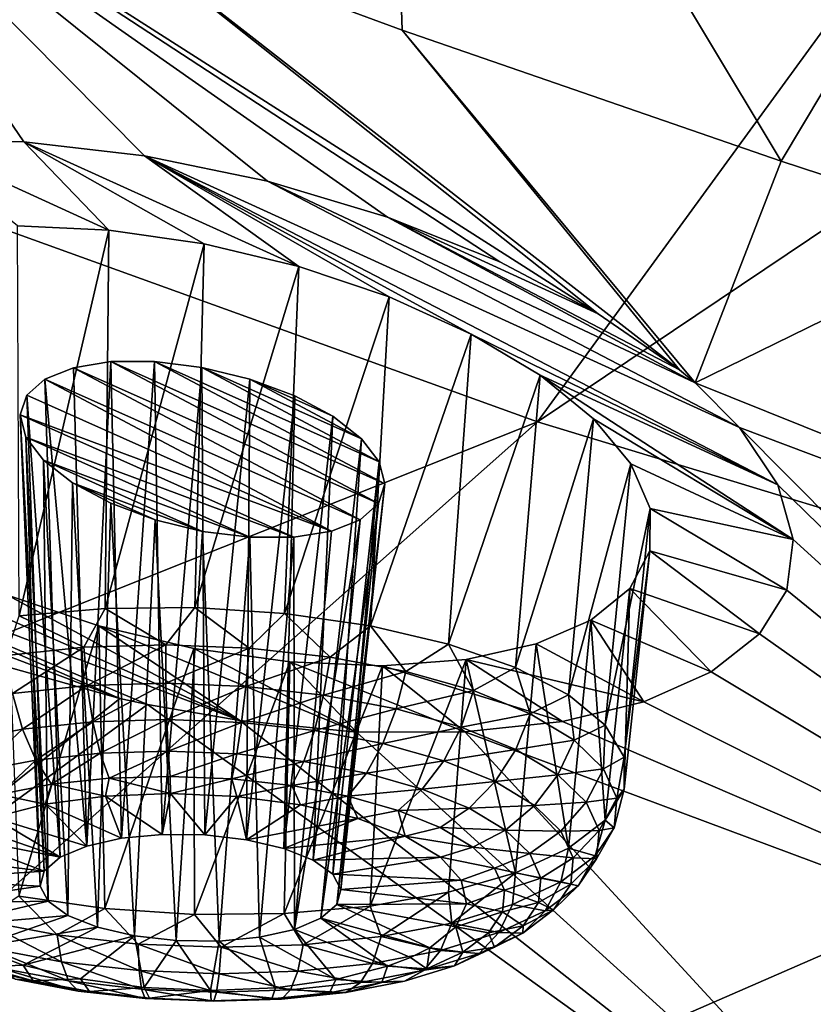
# Model space of a CAD drawing. Header units: metres. Extents: x -106 to 264, y -111 to 81.
# Tile 254 of 549: x 166.09 to 168.72, y 8.59 to 11.86. Entities that reach past the tile are written whole.
import ezdxf

# ---------------------------------------------------------------- set-up
doc = ezdxf.new("R2010")
doc.units = ezdxf.units.M
doc.layers.add('solid_20422013', color=7, linetype='CONTINUOUS')

msp = doc.modelspace()

# ---------------------------------------------------------------- linework, layer by layer
at = {"layer": 'solid_20422013'}
for points in [[(169.061234, 15.916608, 228.344833), (162.64769, 12.551261, 231.316879), (165.09964, 11.498272, 234.241669)], [(171.117706, 15.058181, 230.729202), (169.061234, 15.916608, 228.344833), (165.09964, 11.498272, 234.241669)], [(171.117706, 15.058181, 230.729202), (165.09964, 11.498272, 234.241669), (167.809525, 10.520511, 236.957504)], [(173.381134, 14.261744, 232.941391), (171.117706, 15.058181, 230.729202), (167.809525, 10.520511, 236.957504)], [(173.381134, 14.261744, 232.941391), (167.809525, 10.520511, 236.957504), (170.757324, 9.625202, 239.444321)], [(167.302048, 13.576425, 175.189102), (167.360275, 11.819887, 178.461349), (166.358185, 12.189507, 178.192062)], [(167.302048, 13.576425, 175.189102), (168.61795, 11.385332, 178.774857), (167.360275, 11.819887, 178.461349)], [(169.453918, 12.784146, 175.762711), (168.61795, 11.385332, 178.774857), (167.302048, 13.576425, 175.189102)], [(169.453918, 12.784146, 175.762711), (169.347, 11.14658, 178.946579), (168.61795, 11.385332, 178.774857)], [(166.104279, 11.449413, 179.725311), (165.729767, 11.455962, 179.882278), (165.323853, 12.593312, 177.896759)], [(166.504913, 11.402809, 179.637207), (166.104279, 11.449413, 179.725311), (165.323853, 12.593312, 177.896759)], [(166.91243, 11.319546, 179.6203), (166.504913, 11.402809, 179.637207), (165.323853, 12.593312, 177.896759)], [(167.311356, 11.200039, 179.680893), (166.91243, 11.319546, 179.6203), (165.323853, 12.593312, 177.896759)], [(167.683441, 11.051974, 179.812134), (167.311356, 11.200039, 179.680893), (165.323853, 12.593312, 177.896759)], [(168.009995, 10.879486, 180.013947), (167.683441, 11.051974, 179.812134), (165.323853, 12.593312, 177.896759)], [(166.358185, 12.189507, 178.192062), (168.009995, 10.879486, 180.013947), (165.323853, 12.593312, 177.896759)], [(166.358185, 12.189507, 178.192062), (168.280823, 10.693131, 180.269775), (168.009995, 10.879486, 180.013947)], [(166.358185, 12.189507, 178.192062), (167.360275, 11.819887, 178.461349), (168.280823, 10.693131, 180.269775)], [(167.360275, 11.819887, 178.461349), (168.332413, 10.649791, 180.334457), (168.280823, 10.693131, 180.269775)], [(167.360275, 11.819887, 178.461349), (168.61795, 11.385332, 178.774857), (168.332413, 10.649791, 180.334457)], [(167.809525, 10.520511, 236.957504), (165.09964, 11.498272, 234.241669), (159.838882, 7.348314, 238.271744)], [(166.386169, 11.156796, 180.169998), (165.729767, 11.455962, 179.882278), (166.104279, 11.449413, 179.725311)], [(166.386169, 11.156796, 180.169998), (166.082565, 11.170562, 180.279877), (165.729767, 11.455962, 179.882278)], [(167.016541, 11.036153, 180.128967), (166.104279, 11.449413, 179.725311), (166.504913, 11.402809, 179.637207)], [(166.702087, 11.111883, 180.119354), (166.386169, 11.156796, 180.169998), (166.104279, 11.449413, 179.725311)], [(167.016541, 11.036153, 180.128967), (166.702087, 11.111883, 180.119354), (166.104279, 11.449413, 179.725311)], [(168.478989, 10.501856, 180.568649), (166.504913, 11.402809, 179.637207), (166.91243, 11.319546, 179.6203)], [(168.606552, 10.312059, 180.896591), (166.504913, 11.402809, 179.637207), (168.478989, 10.501856, 180.568649)], [(167.58876, 10.811645, 180.325897), (166.504913, 11.402809, 179.637207), (168.606552, 10.312059, 180.896591)], [(167.316666, 10.93558, 180.199158), (167.016541, 11.036153, 180.128967), (166.504913, 11.402809, 179.637207)], [(167.58876, 10.811645, 180.325897), (167.316666, 10.93558, 180.199158), (166.504913, 11.402809, 179.637207)], [(168.61795, 11.385332, 178.774857), (169.347, 11.14658, 178.946579), (168.332413, 10.649791, 180.334457)], [(168.332413, 10.649791, 180.334457), (166.91243, 11.319546, 179.6203), (167.311356, 11.200039, 179.680893)], [(168.478989, 10.501856, 180.568649), (166.91243, 11.319546, 179.6203), (168.332413, 10.649791, 180.334457)], [(168.009995, 10.879486, 180.013947), (167.311356, 11.200039, 179.680893), (167.683441, 11.051974, 179.812134)], [(168.280823, 10.693131, 180.269775), (167.311356, 11.200039, 179.680893), (168.009995, 10.879486, 180.013947)], [(168.332413, 10.649791, 180.334457), (167.311356, 11.200039, 179.680893), (168.280823, 10.693131, 180.269775)], [(166.088577, 9.877207, 179.876862), (166.082565, 11.170562, 180.279877), (166.386169, 11.156796, 180.169998)], [(166.373535, 9.902016, 179.787292), (166.088577, 9.877207, 179.876862), (166.386169, 11.156796, 180.169998)], [(166.373535, 9.902016, 179.787292), (166.386169, 11.156796, 180.169998), (166.702087, 11.111883, 180.119354)], [(172.035843, 9.162743, 181.917679), (168.332413, 10.649791, 180.334457), (169.347, 11.14658, 178.946579)], [(166.671478, 9.904692, 179.754883), (166.373535, 9.902016, 179.787292), (166.702087, 11.111883, 180.119354)], [(166.671478, 9.904692, 179.754883), (166.702087, 11.111883, 180.119354), (167.016541, 11.036153, 180.128967)], [(166.969421, 9.885117, 179.781036), (166.671478, 9.904692, 179.754883), (167.016541, 11.036153, 180.128967)], [(166.969421, 9.885117, 179.781036), (167.016541, 11.036153, 180.128967), (167.316666, 10.93558, 180.199158)], [(167.254318, 9.844147, 179.864624), (166.969421, 9.885117, 179.781036), (167.316666, 10.93558, 180.199158)], [(167.254318, 9.844147, 179.864624), (167.316666, 10.93558, 180.199158), (167.58876, 10.811645, 180.325897)], [(167.513718, 9.783572, 180.001999), (167.254318, 9.844147, 179.864624), (167.58876, 10.811645, 180.325897)], [(167.513718, 9.783572, 180.001999), (167.58876, 10.811645, 180.325897), (167.817505, 10.67513, 180.501221)], [(167.817505, 10.67513, 180.501221), (167.58876, 10.811645, 180.325897), (168.606552, 10.312059, 180.896591)], [(166.269043, 10.70028, 181.127533), (166.312714, 9.113164, 180.600647), (166.393127, 10.720525, 181.032028)], [(166.269043, 10.70028, 181.127533), (166.393127, 10.720525, 181.032028), (167.281006, 10.249791, 181.586288)], [(166.393127, 10.720525, 181.032028), (166.312714, 9.113164, 180.600647), (166.428604, 9.139192, 180.522263)], [(166.393127, 10.720525, 181.032028), (166.428604, 9.139192, 180.522263), (166.53804, 10.720683, 180.966415)], [(166.393127, 10.720525, 181.032028), (166.53804, 10.720683, 180.966415), (167.302658, 10.314837, 181.444351)], [(166.393127, 10.720525, 181.032028), (167.302658, 10.314837, 181.444351), (167.281006, 10.249791, 181.586288)], [(166.53804, 10.720683, 180.966415), (166.428604, 9.139192, 180.522263), (166.563034, 9.151909, 180.477341)], [(166.53804, 10.720683, 180.966415), (166.563034, 9.151909, 180.477341), (166.69487, 10.701264, 180.935608)], [(166.53804, 10.720683, 180.966415), (167.283798, 10.388343, 181.304581), (167.302658, 10.314837, 181.444351)], [(166.53804, 10.720683, 180.966415), (166.69487, 10.701264, 180.935608), (167.283798, 10.388343, 181.304581)], [(166.269043, 10.70028, 181.127533), (166.174057, 10.662871, 181.246368), (166.312714, 9.113164, 180.600647)], [(166.269043, 10.70028, 181.127533), (167.220642, 10.196187, 181.720566), (166.174057, 10.662871, 181.246368)], [(166.269043, 10.70028, 181.127533), (167.281006, 10.249791, 181.586288), (167.220642, 10.196187, 181.720566)], [(166.69487, 10.701264, 180.935608), (166.563034, 9.151909, 180.477341), (166.705139, 9.150284, 180.469513)], [(166.69487, 10.701264, 180.935608), (166.705139, 9.150284, 180.469513), (166.854294, 10.662322, 180.942596)], [(166.69487, 10.701264, 180.935608), (167.224945, 10.464767, 181.176041), (167.283798, 10.388343, 181.304581)], [(166.69487, 10.701264, 180.935608), (166.854294, 10.662322, 180.942596), (167.224945, 10.464767, 181.176041)], [(166.174057, 10.662871, 181.246368), (166.113632, 10.608981, 181.380981), (166.224747, 9.075933, 180.706146)], [(166.174057, 10.662871, 181.246368), (167.125015, 10.158504, 181.840073), (166.113632, 10.608981, 181.380981)], [(166.174057, 10.662871, 181.246368), (166.224747, 9.075933, 180.706146), (166.312714, 9.113164, 180.600647)], [(166.174057, 10.662871, 181.246368), (167.220642, 10.196187, 181.720566), (167.125015, 10.158504, 181.840073)], [(166.854294, 10.662322, 180.942596), (166.705139, 9.150284, 180.469513), (166.843369, 9.134448, 180.49942)], [(166.854294, 10.662322, 180.942596), (166.843369, 9.134448, 180.49942), (167.003036, 10.606965, 180.987976)], [(166.854294, 10.662322, 180.942596), (167.129318, 10.539572, 181.067825), (167.224945, 10.464767, 181.176041)], [(166.854294, 10.662322, 180.942596), (167.003036, 10.606965, 180.987976), (167.129318, 10.539572, 181.067825)], [(167.736298, 9.706041, 180.187149), (167.513718, 9.783572, 180.001999), (167.817505, 10.67513, 180.501221)], [(167.736298, 9.706041, 180.187149), (167.817505, 10.67513, 180.501221), (167.994583, 10.530346, 180.713821)], [(167.817505, 10.67513, 180.501221), (168.606552, 10.312059, 180.896591), (168.657135, 10.130531, 181.242188)], [(167.994583, 10.530346, 180.713821), (167.817505, 10.67513, 180.501221), (168.657135, 10.130531, 181.242188)], [(168.478989, 10.501856, 180.568649), (168.332413, 10.649791, 180.334457), (172.035843, 9.162743, 181.917679)], [(166.113632, 10.608981, 181.380981), (166.09201, 10.543628, 181.523193), (166.171844, 9.030517, 180.8302)], [(166.113632, 10.608981, 181.380981), (167.125015, 10.158504, 181.840073), (166.09201, 10.543628, 181.523193)], [(166.113632, 10.608981, 181.380981), (166.171844, 9.030517, 180.8302), (166.224747, 9.075933, 180.706146)], [(167.003036, 10.606965, 180.987976), (166.843369, 9.134448, 180.49942), (166.966537, 9.105686, 180.564651)], [(167.003036, 10.606965, 180.987976), (166.966537, 9.105686, 180.564651), (167.129318, 10.539572, 181.067825)], [(167.809525, 10.520511, 236.957504), (159.838882, 7.348314, 238.271744), (162.978104, 6.235878, 241.361649)], [(170.757324, 9.625202, 239.444321), (167.809525, 10.520511, 236.957504), (162.978104, 6.235878, 241.361649)], [(166.09201, 10.543628, 181.523193), (166.158279, 8.980592, 180.962784), (166.171844, 9.030517, 180.8302)], [(166.09201, 10.543628, 181.523193), (166.111038, 10.469978, 181.662643), (166.158279, 8.980592, 180.962784)], [(166.09201, 10.543628, 181.523193), (167.125015, 10.158504, 181.840073), (167.000275, 10.138193, 181.935577)], [(166.09201, 10.543628, 181.523193), (167.000275, 10.138193, 181.935577), (166.111038, 10.469978, 181.662643)], [(167.129318, 10.539572, 181.067825), (166.966537, 9.105686, 180.564651), (167.064667, 9.066327, 180.659912)], [(167.129318, 10.539572, 181.067825), (167.064667, 9.066327, 180.659912), (167.224945, 10.464767, 181.176041)], [(167.912323, 9.614942, 180.411972), (167.736298, 9.706041, 180.187149), (167.994583, 10.530346, 180.713821)], [(167.912323, 9.614942, 180.411972), (167.994583, 10.530346, 180.713821), (168.118423, 10.381837, 180.960693)], [(168.118423, 10.381837, 180.960693), (167.994583, 10.530346, 180.713821), (168.657135, 10.130531, 181.242188)], [(168.478989, 10.501856, 180.568649), (172.035843, 9.162743, 181.917679), (170.610901, 8.358085, 184.152695)], [(168.606552, 10.312059, 180.896591), (168.478989, 10.501856, 180.568649), (170.610901, 8.358085, 184.152695)], [(166.111038, 10.469978, 181.662643), (166.185165, 8.930205, 181.09314), (166.158279, 8.980592, 180.962784)], [(166.111038, 10.469978, 181.662643), (166.169876, 10.393413, 181.790833), (166.185165, 8.930205, 181.09314)], [(166.111038, 10.469978, 181.662643), (167.000275, 10.138193, 181.935577), (166.854553, 10.138021, 182.001022)], [(166.111038, 10.469978, 181.662643), (166.854553, 10.138021, 182.001022), (166.169876, 10.393413, 181.790833)], [(167.224945, 10.464767, 181.176041), (167.064667, 9.066327, 180.659912), (167.129822, 9.01956, 180.777481)], [(167.224945, 10.464767, 181.176041), (167.129822, 9.01956, 180.777481), (167.283798, 10.388343, 181.304581)], [(166.821518, 9.529405, 183.269745), (165.025589, 10.212588, 182.695053), (164.811188, 10.409168, 182.397217)], [(166.050064, 9.945479, 182.759384), (166.821518, 9.529405, 183.269745), (164.811188, 10.409168, 182.397217)], [(166.169876, 10.393413, 181.790833), (166.25032, 8.883438, 181.210709), (166.185165, 8.930205, 181.09314)], [(166.169876, 10.393413, 181.790833), (166.265976, 10.318181, 181.899277), (166.25032, 8.883438, 181.210709)], [(166.169876, 10.393413, 181.790833), (166.854553, 10.138021, 182.001022), (166.697495, 10.157477, 182.031219)], [(166.169876, 10.393413, 181.790833), (166.697495, 10.157477, 182.031219), (166.265976, 10.318181, 181.899277)], [(167.283798, 10.388343, 181.304581), (167.129822, 9.01956, 180.777481), (167.156708, 8.969172, 180.907837)], [(167.283798, 10.388343, 181.304581), (167.156708, 8.969172, 180.907837), (167.302658, 10.314837, 181.444351)], [(168.034103, 9.514255, 180.666656), (167.912323, 9.614942, 180.411972), (168.118423, 10.381837, 180.960693)], [(168.034103, 9.514255, 180.666656), (168.118423, 10.381837, 180.960693), (168.182465, 10.232956, 181.233292)], [(168.182465, 10.232956, 181.233292), (168.118423, 10.381837, 180.960693), (168.657135, 10.130531, 181.242188)], [(166.265976, 10.318181, 181.899277), (166.34845, 8.844079, 181.305954), (166.25032, 8.883438, 181.210709)], [(166.265976, 10.318181, 181.899277), (166.392548, 10.25069, 181.979004), (166.34845, 8.844079, 181.305954)], [(166.265976, 10.318181, 181.899277), (166.697495, 10.157477, 182.031219), (166.53981, 10.195978, 182.023895)], [(166.265976, 10.318181, 181.899277), (166.53981, 10.195978, 182.023895), (166.392548, 10.25069, 181.979004)], [(167.302658, 10.314837, 181.444351), (167.156708, 8.969172, 180.907837), (167.143143, 8.919249, 181.040405)], [(167.302658, 10.314837, 181.444351), (167.143143, 8.919249, 181.040405), (167.281006, 10.249791, 181.586288)], [(168.657135, 10.130531, 181.242188), (168.606552, 10.312059, 180.896591), (170.610901, 8.358085, 184.152695)], [(166.392548, 10.25069, 181.979004), (166.471619, 8.815316, 181.371185), (166.34845, 8.844079, 181.305954)], [(166.392548, 10.25069, 181.979004), (166.53981, 10.195978, 182.023895), (166.471619, 8.815316, 181.371185)], [(167.281006, 10.249791, 181.586288), (167.143143, 8.919249, 181.040405), (167.09024, 8.873832, 181.164474)], [(167.281006, 10.249791, 181.586288), (167.09024, 8.873832, 181.164474), (167.220642, 10.196187, 181.720566)], [(168.096313, 9.408382, 180.940079), (168.034103, 9.514255, 180.666656), (168.182465, 10.232956, 181.233292)], [(168.096313, 9.408382, 180.940079), (168.182465, 10.232956, 181.233292), (168.181641, 10.092769, 181.5177)], [(168.181641, 10.092769, 181.5177), (168.182465, 10.232956, 181.233292), (168.636215, 9.962785, 181.591675)], [(168.182465, 10.232956, 181.233292), (168.657135, 10.130531, 181.242188), (168.636215, 9.962785, 181.591675)], [(165.025589, 10.212588, 182.695053), (166.514023, 9.582914, 183.297821), (166.422806, 9.603004, 183.297699)], [(166.821518, 9.529405, 183.269745), (166.514023, 9.582914, 183.297821), (165.025589, 10.212588, 182.695053)], [(165.025589, 10.212588, 182.695053), (166.422806, 9.603004, 183.297699), (165.309464, 10.025586, 182.943115)], [(166.53981, 10.195978, 182.023895), (166.609863, 8.799481, 181.401108), (166.471619, 8.815316, 181.371185)], [(166.53981, 10.195978, 182.023895), (166.697495, 10.157477, 182.031219), (166.609863, 8.799481, 181.401108)], [(167.220642, 10.196187, 181.720566), (167.09024, 8.873832, 181.164474), (167.002274, 8.8366, 181.269974)], [(167.125015, 10.158504, 181.840073), (167.220642, 10.196187, 181.720566), (167.002274, 8.8366, 181.269974)], [(166.697495, 10.157477, 182.031219), (166.751953, 8.797856, 181.39328), (166.609863, 8.799481, 181.401108)], [(166.697495, 10.157477, 182.031219), (166.854553, 10.138021, 182.001022), (166.751953, 8.797856, 181.39328)], [(166.854553, 10.138021, 182.001022), (166.886383, 8.810573, 181.348358), (166.751953, 8.797856, 181.39328)], [(166.854553, 10.138021, 182.001022), (167.000275, 10.138193, 181.935577), (166.886383, 8.810573, 181.348358)], [(167.000275, 10.138193, 181.935577), (167.002274, 8.8366, 181.269974), (166.886383, 8.810573, 181.348358)], [(167.000275, 10.138193, 181.935577), (167.125015, 10.158504, 181.840073), (167.002274, 8.8366, 181.269974)], [(168.636215, 9.962785, 181.591675), (168.657135, 10.130531, 181.242188), (170.610901, 8.358085, 184.152695)], [(168.096237, 9.30195, 181.220261), (168.181641, 10.092769, 181.5177), (168.115601, 9.967981, 181.800873)], [(168.096237, 9.30195, 181.220261), (168.096313, 9.408382, 180.940079), (168.181641, 10.092769, 181.5177)], [(168.115601, 9.967981, 181.800873), (168.181641, 10.092769, 181.5177), (168.546021, 9.817626, 181.925888)], [(168.181641, 10.092769, 181.5177), (168.636215, 9.962785, 181.591675), (168.546021, 9.817626, 181.925888)], [(165.309464, 10.025586, 182.943115), (166.422806, 9.603004, 183.297699), (166.024246, 9.714446, 183.249985)], [(168.115601, 9.967981, 181.800873), (168.385376, 9.691001, 182.253403), (167.986557, 9.862358, 182.070358)], [(168.033875, 9.19961, 181.49498), (168.115601, 9.967981, 181.800873), (167.986557, 9.862358, 182.070358)], [(168.033875, 9.19961, 181.49498), (168.096237, 9.30195, 181.220261), (168.115601, 9.967981, 181.800873)], [(168.115601, 9.967981, 181.800873), (168.546021, 9.817626, 181.925888), (168.385376, 9.691001, 182.253403)], [(166.050064, 9.945479, 182.759384), (166.353241, 9.843663, 182.831802), (166.821518, 9.529405, 183.269745)], [(166.087891, 8.947023, 182.325607), (166.353241, 9.843663, 182.831802), (166.050064, 9.945479, 182.759384)], [(168.546021, 9.817626, 181.925888), (168.636215, 9.962785, 181.591675), (170.610901, 8.358085, 184.152695)], [(166.303238, 9.772643, 179.782623), (166.088577, 9.877207, 179.876862), (166.373535, 9.902016, 179.787292)], [(166.575607, 9.780894, 179.737701), (166.303238, 9.772643, 179.782623), (166.373535, 9.902016, 179.787292)], [(166.575607, 9.780894, 179.737701), (166.373535, 9.902016, 179.787292), (166.671478, 9.904692, 179.754883)], [(166.851501, 9.769861, 179.743256), (166.575607, 9.780894, 179.737701), (166.671478, 9.904692, 179.754883)], [(166.851501, 9.769861, 179.743256), (166.671478, 9.904692, 179.754883), (166.969421, 9.885117, 179.781036)], [(166.303238, 9.772643, 179.782623), (166.044876, 9.745426, 179.876266), (166.088577, 9.877207, 179.876862)], [(167.120316, 9.739968, 179.799057), (166.851501, 9.769861, 179.743256), (166.969421, 9.885117, 179.781036)], [(167.120316, 9.739968, 179.799057), (166.969421, 9.885117, 179.781036), (167.254318, 9.844147, 179.864624)], [(166.087891, 8.947023, 182.325607), (166.372787, 8.906054, 182.409195), (166.353241, 9.843663, 182.831802)], [(166.353241, 9.843663, 182.831802), (167.208176, 9.49163, 183.17543), (166.821518, 9.529405, 183.269745)], [(166.353241, 9.843663, 182.831802), (166.668762, 9.768332, 182.842438), (167.208176, 9.49163, 183.17543)], [(166.372787, 8.906054, 182.409195), (166.668762, 9.768332, 182.842438), (166.353241, 9.843663, 182.831802)], [(167.371719, 9.692364, 179.902969), (167.120316, 9.739968, 179.799057), (167.254318, 9.844147, 179.864624)], [(167.371719, 9.692364, 179.902969), (167.254318, 9.844147, 179.864624), (167.513718, 9.783572, 180.001999)], [(167.804764, 9.784106, 182.309601), (167.986557, 9.862358, 182.070358), (168.161697, 9.592136, 182.5522)], [(167.911957, 9.105835, 181.752228), (167.986557, 9.862358, 182.070358), (167.804764, 9.784106, 182.309601)], [(167.911957, 9.105835, 181.752228), (168.033875, 9.19961, 181.49498), (167.986557, 9.862358, 182.070358)], [(167.986557, 9.862358, 182.070358), (168.385376, 9.691001, 182.253403), (168.161697, 9.592136, 182.5522)], [(168.385376, 9.691001, 182.253403), (168.546021, 9.817626, 181.925888), (170.610901, 8.358085, 184.152695)], [(166.066101, 9.619569, 179.882111), (166.044876, 9.745426, 179.876266), (166.303238, 9.772643, 179.782623)], [(166.314224, 9.645706, 179.792175), (166.066101, 9.619569, 179.882111), (166.303238, 9.772643, 179.782623)], [(166.314224, 9.645706, 179.792175), (166.303238, 9.772643, 179.782623), (166.575607, 9.780894, 179.737701)], [(166.575775, 9.653629, 179.749039), (166.314224, 9.645706, 179.792175), (166.575607, 9.780894, 179.737701)], [(166.372787, 8.906054, 182.409195), (166.670731, 8.886478, 182.435364), (166.668762, 9.768332, 182.842438)], [(166.575775, 9.653629, 179.749039), (166.575607, 9.780894, 179.737701), (166.851501, 9.769861, 179.743256)], [(166.840714, 9.643034, 179.754379), (166.575775, 9.653629, 179.749039), (166.851501, 9.769861, 179.743256)], [(166.668762, 9.768332, 182.842438), (166.986816, 9.724106, 182.792389), (167.208176, 9.49163, 183.17543)], [(166.670731, 8.886478, 182.435364), (166.986816, 9.724106, 182.792389), (166.668762, 9.768332, 182.842438)], [(166.840714, 9.643034, 179.754379), (166.851501, 9.769861, 179.743256), (167.120316, 9.739968, 179.799057)], [(167.596054, 9.628879, 180.050995), (167.371719, 9.692364, 179.902969), (167.513718, 9.783572, 180.001999)], [(167.596054, 9.628879, 180.050995), (167.513718, 9.783572, 180.001999), (167.736298, 9.706041, 180.187149)], [(167.572006, 9.732439, 182.516418), (167.804764, 9.784106, 182.309601), (168.161697, 9.592136, 182.5522)], [(167.735794, 9.024723, 181.980743), (167.804764, 9.784106, 182.309601), (167.572006, 9.732439, 182.516418)], [(167.735794, 9.024723, 181.980743), (167.911957, 9.105835, 181.752228), (167.804764, 9.784106, 182.309601)], [(167.098862, 9.614327, 179.807968), (166.840714, 9.643034, 179.754379), (167.120316, 9.739968, 179.799057)], [(167.098862, 9.614327, 179.807968), (167.120316, 9.739968, 179.799057), (167.371719, 9.692364, 179.902969)], [(166.024246, 9.714446, 183.249985), (166.422806, 9.603004, 183.297699), (165.182709, 8.610534, 186.000702)], [(166.670731, 8.886478, 182.435364), (166.968674, 8.889153, 182.402954), (166.986816, 9.724106, 182.792389)], [(166.968674, 8.889153, 182.402954), (167.294937, 9.711731, 182.681152), (166.986816, 9.724106, 182.792389)], [(166.968674, 8.889153, 182.402954), (167.253616, 8.913962, 182.313385), (167.294937, 9.711731, 182.681152)], [(166.986816, 9.724106, 182.792389), (167.568344, 9.491729, 183.016525), (167.208176, 9.49163, 183.17543)], [(166.986816, 9.724106, 182.792389), (167.294937, 9.711731, 182.681152), (167.568344, 9.491729, 183.016525)], [(167.253616, 8.913962, 182.313385), (167.572006, 9.732439, 182.516418), (167.294937, 9.711731, 182.681152)], [(167.253616, 8.913962, 182.313385), (167.513107, 8.95982, 182.170563), (167.572006, 9.732439, 182.516418)], [(167.294937, 9.711731, 182.681152), (167.572006, 9.732439, 182.516418), (167.891891, 9.526075, 182.804688)], [(167.294937, 9.711731, 182.681152), (167.891891, 9.526075, 182.804688), (167.568344, 9.491729, 183.016525)], [(167.513107, 8.95982, 182.170563), (167.735794, 9.024723, 181.980743), (167.572006, 9.732439, 182.516418)], [(167.572006, 9.732439, 182.516418), (168.161697, 9.592136, 182.5522), (167.891891, 9.526075, 182.804688)], [(167.784698, 9.55195, 180.237442), (167.596054, 9.628879, 180.050995), (167.736298, 9.706041, 180.187149)], [(167.784698, 9.55195, 180.237442), (167.736298, 9.706041, 180.187149), (167.912323, 9.614942, 180.411972)], [(167.340286, 9.568612, 179.907745), (167.098862, 9.614327, 179.807968), (167.371719, 9.692364, 179.902969)], [(167.340286, 9.568612, 179.907745), (167.371719, 9.692364, 179.902969), (167.596054, 9.628879, 180.050995)], [(168.161697, 9.592136, 182.5522), (168.385376, 9.691001, 182.253403), (170.610901, 8.358085, 184.152695)], [(166.09993, 9.501422, 179.917053), (166.066101, 9.619569, 179.882111), (166.314224, 9.645706, 179.792175)], [(166.332794, 9.525951, 179.832657), (166.09993, 9.501422, 179.917053), (166.314224, 9.645706, 179.792175)], [(166.332794, 9.525951, 179.832657), (166.314224, 9.645706, 179.792175), (166.575775, 9.653629, 179.749039)], [(166.578262, 9.533388, 179.792175), (166.332794, 9.525951, 179.832657), (166.575775, 9.653629, 179.749039)], [(166.578262, 9.533388, 179.792175), (166.575775, 9.653629, 179.749039), (166.840714, 9.643034, 179.754379)], [(166.826904, 9.523444, 179.79718), (166.578262, 9.533388, 179.792175), (166.840714, 9.643034, 179.754379)], [(166.826904, 9.523444, 179.79718), (166.840714, 9.643034, 179.754379), (167.098862, 9.614327, 179.807968)], [(170.757324, 9.625202, 239.444321), (162.978104, 6.235878, 241.361649), (166.384933, 5.21779, 244.189499)], [(166.09993, 9.501422, 179.917053), (165.888626, 9.460741, 180.042145), (166.066101, 9.619569, 179.882111)], [(173.921219, 8.818964, 241.683731), (170.757324, 9.625202, 239.444321), (166.384933, 5.21779, 244.189499)], [(167.069183, 9.496503, 179.847473), (166.826904, 9.523444, 179.79718), (167.098862, 9.614327, 179.807968)], [(167.069183, 9.496503, 179.847473), (167.098862, 9.614327, 179.807968), (167.340286, 9.568612, 179.907745)], [(167.555725, 9.507647, 180.049896), (167.340286, 9.568612, 179.907745), (167.596054, 9.628879, 180.050995)], [(167.555725, 9.507647, 180.049896), (167.596054, 9.628879, 180.050995), (167.784698, 9.55195, 180.237442)], [(167.930405, 9.464538, 180.455154), (167.784698, 9.55195, 180.237442), (167.912323, 9.614942, 180.411972)], [(167.930405, 9.464538, 180.455154), (167.912323, 9.614942, 180.411972), (168.034103, 9.514255, 180.666656)], [(166.422806, 9.603004, 183.297699), (166.514023, 9.582914, 183.297821), (165.182709, 8.610534, 186.000702)], [(169.387283, 7.516269, 186.490936), (165.182709, 8.610534, 186.000702), (166.514023, 9.582914, 183.297821)], [(166.821518, 9.529405, 183.269745), (169.387283, 7.516269, 186.490936), (166.514023, 9.582914, 183.297821)], [(167.891891, 9.526075, 182.804688), (168.161697, 9.592136, 182.5522), (170.610901, 8.358085, 184.152695)], [(167.295761, 9.453599, 179.941116), (167.069183, 9.496503, 179.847473), (167.340286, 9.568612, 179.907745)], [(167.295761, 9.453599, 179.941116), (167.340286, 9.568612, 179.907745), (167.555725, 9.507647, 180.049896)], [(167.736877, 9.433771, 180.228943), (167.555725, 9.507647, 180.049896), (167.784698, 9.55195, 180.237442)], [(167.736877, 9.433771, 180.228943), (167.784698, 9.55195, 180.237442), (167.930405, 9.464538, 180.455154)], [(166.14415, 9.398701, 179.978836), (166.09993, 9.501422, 179.917053), (166.332794, 9.525951, 179.832657)], [(166.357742, 9.421201, 179.901428), (166.14415, 9.398701, 179.978836), (166.332794, 9.525951, 179.832657)], [(166.357742, 9.421201, 179.901428), (166.332794, 9.525951, 179.832657), (166.578262, 9.533388, 179.792175)], [(166.582901, 9.428021, 179.864288), (166.357742, 9.421201, 179.901428), (166.578262, 9.533388, 179.792175)], [(166.582901, 9.428021, 179.864288), (166.578262, 9.533388, 179.792175), (166.826904, 9.523444, 179.79718)], [(166.810974, 9.4189, 179.868881), (166.582901, 9.428021, 179.864288), (166.826904, 9.523444, 179.79718)], [(166.810974, 9.4189, 179.868881), (166.826904, 9.523444, 179.79718), (167.069183, 9.496503, 179.847473)], [(166.821518, 9.529405, 183.269745), (167.208176, 9.49163, 183.17543), (169.387283, 7.516269, 186.490936)], [(167.49794, 9.396382, 180.074524), (167.295761, 9.453599, 179.941116), (167.555725, 9.507647, 180.049896)], [(167.49794, 9.396382, 180.074524), (167.555725, 9.507647, 180.049896), (167.736877, 9.433771, 180.228943)], [(167.568344, 9.491729, 183.016525), (167.891891, 9.526075, 182.804688), (170.610901, 8.358085, 184.152695)], [(168.027573, 9.369998, 180.695755), (167.930405, 9.464538, 180.455154), (168.034103, 9.514255, 180.666656)], [(168.027573, 9.369998, 180.695755), (168.034103, 9.514255, 180.666656), (168.096313, 9.408382, 180.940079)], [(165.950333, 9.361385, 180.093582), (165.888626, 9.460741, 180.042145), (166.09993, 9.501422, 179.917053)], [(166.14415, 9.398701, 179.978836), (165.950333, 9.361385, 180.093582), (166.09993, 9.501422, 179.917053)], [(167.033203, 9.394188, 179.915024), (166.810974, 9.4189, 179.868881), (167.069183, 9.496503, 179.847473)], [(167.033203, 9.394188, 179.915024), (167.069183, 9.496503, 179.847473), (167.295761, 9.453599, 179.941116)], [(167.208176, 9.49163, 183.17543), (167.568344, 9.491729, 183.016525), (169.387283, 7.516269, 186.490936)], [(167.568344, 9.491729, 183.016525), (170.610901, 8.358085, 184.152695), (169.387283, 7.516269, 186.490936)], [(167.241028, 9.354835, 180.000916), (167.033203, 9.394188, 179.915024), (167.295761, 9.453599, 179.941116)], [(167.241028, 9.354835, 180.000916), (167.295761, 9.453599, 179.941116), (167.49794, 9.396382, 180.074524)], [(167.876801, 9.349827, 180.438004), (167.736877, 9.433771, 180.228943), (167.930405, 9.464538, 180.455154)], [(167.876801, 9.349827, 180.438004), (167.930405, 9.464538, 180.455154), (168.027573, 9.369998, 180.695755)], [(166.195877, 9.318111, 180.063431), (166.14415, 9.398701, 179.978836), (166.357742, 9.421201, 179.901428)], [(166.387451, 9.338292, 179.993988), (166.195877, 9.318111, 180.063431), (166.357742, 9.421201, 179.901428)], [(166.387451, 9.338292, 179.993988), (166.357742, 9.421201, 179.901428), (166.582901, 9.428021, 179.864288)], [(166.589401, 9.34441, 179.960693), (166.387451, 9.338292, 179.993988), (166.582901, 9.428021, 179.864288)], [(166.589401, 9.34441, 179.960693), (166.582901, 9.428021, 179.864288), (166.810974, 9.4189, 179.868881)], [(166.793961, 9.336229, 179.964813), (166.589401, 9.34441, 179.960693), (166.810974, 9.4189, 179.868881)], [(166.793961, 9.336229, 179.964813), (166.810974, 9.4189, 179.868881), (167.033203, 9.394188, 179.915024)], [(167.667953, 9.327051, 180.242569), (167.49794, 9.396382, 180.074524), (167.736877, 9.433771, 180.228943)], [(167.667953, 9.327051, 180.242569), (167.736877, 9.433771, 180.228943), (167.876801, 9.349827, 180.438004)], [(166.022049, 9.284643, 180.166336), (165.950333, 9.361385, 180.093582), (166.14415, 9.398701, 179.978836)], [(166.195877, 9.318111, 180.063431), (166.022049, 9.284643, 180.166336), (166.14415, 9.398701, 179.978836)], [(166.993271, 9.314065, 180.00618), (166.793961, 9.336229, 179.964813), (167.033203, 9.394188, 179.915024)], [(166.993271, 9.314065, 180.00618), (167.033203, 9.394188, 179.915024), (167.241028, 9.354835, 180.000916)], [(167.426483, 9.302353, 180.123291), (167.241028, 9.354835, 180.000916), (167.49794, 9.396382, 180.074524)], [(167.426483, 9.302353, 180.123291), (167.49794, 9.396382, 180.074524), (167.667953, 9.327051, 180.242569)], [(168.072464, 9.271964, 180.949997), (168.027573, 9.369998, 180.695755), (168.096313, 9.408382, 180.940079)], [(168.072464, 9.271964, 180.949997), (168.096313, 9.408382, 180.940079), (168.096237, 9.30195, 181.220261)], [(166.590973, 9.288079, 180.075424), (166.387451, 9.338292, 179.993988), (166.589401, 9.34441, 179.960693)], [(166.590973, 9.288079, 180.075424), (166.589401, 9.34441, 179.960693), (166.793961, 9.336229, 179.964813)], [(167.179688, 9.278769, 180.083221), (166.993271, 9.314065, 180.00618), (167.241028, 9.354835, 180.000916)], [(167.179688, 9.278769, 180.083221), (167.241028, 9.354835, 180.000916), (167.426483, 9.302353, 180.123291)], [(167.799271, 9.248269, 180.438782), (167.667953, 9.327051, 180.242569), (167.876801, 9.349827, 180.438004)], [(167.799271, 9.248269, 180.438782), (167.876801, 9.349827, 180.438004), (167.970108, 9.259039, 180.669067)], [(167.970108, 9.259039, 180.669067), (167.876801, 9.349827, 180.438004), (168.027573, 9.369998, 180.695755)], [(167.970108, 9.259039, 180.669067), (168.027573, 9.369998, 180.695755), (168.072464, 9.271964, 180.949997)], [(166.174911, 9.252022, 180.205765), (166.022049, 9.284643, 180.166336), (166.195877, 9.318111, 180.063431)], [(166.374802, 9.279221, 180.117142), (166.174911, 9.252022, 180.205765), (166.195877, 9.318111, 180.063431)], [(166.374802, 9.279221, 180.117142), (166.195877, 9.318111, 180.063431), (166.387451, 9.338292, 179.993988)], [(166.590973, 9.288079, 180.075424), (166.374802, 9.279221, 180.117142), (166.387451, 9.338292, 179.993988)], [(166.810974, 9.278086, 180.082993), (166.590973, 9.288079, 180.075424), (166.793961, 9.336229, 179.964813)], [(166.810974, 9.278086, 180.082993), (166.793961, 9.336229, 179.964813), (166.993271, 9.314065, 180.00618)], [(167.022079, 9.249818, 180.139435), (166.810974, 9.278086, 180.082993), (166.993271, 9.314065, 180.00618)], [(167.022079, 9.249818, 180.139435), (166.993271, 9.314065, 180.00618), (167.179688, 9.278769, 180.083221)], [(167.582428, 9.238758, 180.27742), (167.426483, 9.302353, 180.123291), (167.667953, 9.327051, 180.242569)], [(167.582428, 9.238758, 180.27742), (167.667953, 9.327051, 180.242569), (167.799271, 9.248269, 180.438782)], [(166.174911, 9.252022, 180.205765), (166.002823, 9.208051, 180.336166), (166.022049, 9.284643, 180.166336)], [(166.428604, 9.139192, 180.522263), (166.174911, 9.252022, 180.205765), (166.374802, 9.279221, 180.117142)], [(166.563034, 9.151909, 180.477341), (166.374802, 9.279221, 180.117142), (166.590973, 9.288079, 180.075424)], [(166.563034, 9.151909, 180.477341), (166.428604, 9.139192, 180.522263), (166.374802, 9.279221, 180.117142)], [(166.705139, 9.150284, 180.469513), (166.563034, 9.151909, 180.477341), (166.590973, 9.288079, 180.075424)], [(166.705139, 9.150284, 180.469513), (166.590973, 9.288079, 180.075424), (166.810974, 9.278086, 180.082993)], [(166.843369, 9.134448, 180.49942), (166.705139, 9.150284, 180.469513), (166.810974, 9.278086, 180.082993)], [(166.843369, 9.134448, 180.49942), (166.810974, 9.278086, 180.082993), (167.022079, 9.249818, 180.139435)], [(167.212128, 9.204905, 180.241486), (167.022079, 9.249818, 180.139435), (167.179688, 9.278769, 180.083221)], [(167.346024, 9.231696, 180.192978), (167.179688, 9.278769, 180.083221), (167.426483, 9.302353, 180.123291)], [(167.212128, 9.204905, 180.241486), (167.179688, 9.278769, 180.083221), (167.346024, 9.231696, 180.192978)], [(167.346024, 9.231696, 180.192978), (167.426483, 9.302353, 180.123291), (167.582428, 9.238758, 180.27742)], [(168.063354, 9.174206, 181.208115), (168.096237, 9.30195, 181.220261), (168.033875, 9.19961, 181.49498)], [(168.063354, 9.174206, 181.208115), (168.072464, 9.271964, 180.949997), (168.096237, 9.30195, 181.220261)], [(166.312714, 9.113164, 180.600647), (166.002823, 9.208051, 180.336166), (166.174911, 9.252022, 180.205765)], [(166.428604, 9.139192, 180.522263), (166.312714, 9.113164, 180.600647), (166.174911, 9.252022, 180.205765)], [(166.843369, 9.134448, 180.49942), (167.022079, 9.249818, 180.139435), (167.212128, 9.204905, 180.241486)], [(167.702881, 9.166495, 180.457397), (167.582428, 9.238758, 180.27742), (167.799271, 9.248269, 180.438782)], [(167.702881, 9.166495, 180.457397), (167.799271, 9.248269, 180.438782), (167.886856, 9.163065, 180.655624)], [(167.886856, 9.163065, 180.655624), (167.799271, 9.248269, 180.438782), (167.970108, 9.259039, 180.669067)], [(167.886856, 9.163065, 180.655624), (167.970108, 9.259039, 180.669067), (168.013229, 9.164897, 180.913223)], [(168.013229, 9.164897, 180.913223), (167.970108, 9.259039, 180.669067), (168.072464, 9.271964, 180.949997)], [(168.013229, 9.164897, 180.913223), (168.072464, 9.271964, 180.949997), (168.063354, 9.174206, 181.208115)], [(167.370163, 9.145937, 180.383255), (167.212128, 9.204905, 180.241486), (167.346024, 9.231696, 180.192978)], [(167.485886, 9.174658, 180.331223), (167.346024, 9.231696, 180.192978), (167.582428, 9.238758, 180.27742)], [(167.370163, 9.145937, 180.383255), (167.346024, 9.231696, 180.192978), (167.485886, 9.174658, 180.331223)], [(167.485886, 9.174658, 180.331223), (167.582428, 9.238758, 180.27742), (167.702881, 9.166495, 180.457397)], [(166.224747, 9.075933, 180.706146), (165.927094, 9.1791, 180.418839), (166.002823, 9.208051, 180.336166)], [(166.312714, 9.113164, 180.600647), (166.224747, 9.075933, 180.706146), (166.002823, 9.208051, 180.336166)], [(166.966537, 9.105686, 180.564651), (166.843369, 9.134448, 180.49942), (167.212128, 9.204905, 180.241486)], [(166.966537, 9.105686, 180.564651), (167.212128, 9.204905, 180.241486), (167.370163, 9.145937, 180.383255)], [(168.00061, 9.080478, 181.460205), (168.033875, 9.19961, 181.49498), (167.911957, 9.105835, 181.752228)], [(168.00061, 9.080478, 181.460205), (168.063354, 9.174206, 181.208115), (168.033875, 9.19961, 181.49498)], [(166.224747, 9.075933, 180.706146), (165.863007, 9.14668, 180.509644), (165.927094, 9.1791, 180.418839)], [(167.370163, 9.145937, 180.383255), (167.485886, 9.174658, 180.331223), (167.593918, 9.109844, 180.492645)], [(167.593918, 9.109844, 180.492645), (167.485886, 9.174658, 180.331223), (167.702881, 9.166495, 180.457397)], [(167.593918, 9.109844, 180.492645), (167.702881, 9.166495, 180.457397), (167.783218, 9.088341, 180.656296)], [(167.783218, 9.088341, 180.656296), (167.702881, 9.166495, 180.457397), (167.886856, 9.163065, 180.655624)], [(167.783218, 9.088341, 180.656296), (167.886856, 9.163065, 180.655624), (167.927307, 9.074712, 180.884766)], [(167.927307, 9.074712, 180.884766), (167.886856, 9.163065, 180.655624), (168.013229, 9.164897, 180.913223)], [(167.927307, 9.074712, 180.884766), (168.013229, 9.164897, 180.913223), (168.004486, 9.071017, 181.161102)], [(168.004486, 9.071017, 181.161102), (168.063354, 9.174206, 181.208115), (168.00061, 9.080478, 181.460205)], [(168.004486, 9.071017, 181.161102), (168.013229, 9.164897, 180.913223), (168.063354, 9.174206, 181.208115)], [(166.171844, 9.030517, 180.8302), (165.776535, 9.07716, 180.700012), (165.863007, 9.14668, 180.509644)], [(166.171844, 9.030517, 180.8302), (165.863007, 9.14668, 180.509644), (166.224747, 9.075933, 180.706146)], [(167.064667, 9.066327, 180.659912), (166.966537, 9.105686, 180.564651), (167.370163, 9.145937, 180.383255)], [(167.064667, 9.066327, 180.659912), (167.370163, 9.145937, 180.383255), (167.487076, 9.076318, 180.55658)], [(167.487076, 9.076318, 180.55658), (167.370163, 9.145937, 180.383255), (167.593918, 9.109844, 180.492645)], [(167.487076, 9.076318, 180.55658), (167.593918, 9.109844, 180.492645), (167.66597, 9.039747, 180.671036)], [(167.66597, 9.039747, 180.671036), (167.593918, 9.109844, 180.492645), (167.783218, 9.088341, 180.656296)], [(167.66597, 9.039747, 180.671036), (167.783218, 9.088341, 180.656296), (167.820328, 9.007298, 180.86647)], [(167.886612, 8.994382, 181.696548), (167.911957, 9.105835, 181.752228), (167.735794, 9.024723, 181.980743)], [(167.820328, 9.007298, 180.86647), (167.783218, 9.088341, 180.656296), (167.927307, 9.074712, 180.884766)], [(168.00061, 9.080478, 181.460205), (167.911957, 9.105835, 181.752228), (167.886612, 8.994382, 181.696548)], [(166.171844, 9.030517, 180.8302), (165.740845, 9.000956, 180.903656), (165.776535, 9.07716, 180.700012)], [(167.129822, 9.01956, 180.777481), (167.064667, 9.066327, 180.659912), (167.487076, 9.076318, 180.55658)], [(167.129822, 9.01956, 180.777481), (167.487076, 9.076318, 180.55658), (167.556091, 9.000061, 180.751434)], [(167.556091, 9.000061, 180.751434), (167.487076, 9.076318, 180.55658), (167.66597, 9.039747, 180.671036)], [(167.820328, 9.007298, 180.86647), (167.927307, 9.074712, 180.884766), (167.919098, 8.986606, 181.117401)], [(167.944214, 8.981009, 181.403183), (168.00061, 9.080478, 181.460205), (167.886612, 8.994382, 181.696548)], [(167.919098, 8.986606, 181.117401), (167.927307, 9.074712, 180.884766), (168.004486, 9.071017, 181.161102)], [(167.919098, 8.986606, 181.117401), (168.004486, 9.071017, 181.161102), (167.944214, 8.981009, 181.403183)], [(167.944214, 8.981009, 181.403183), (168.004486, 9.071017, 181.161102), (168.00061, 9.080478, 181.460205)], [(166.171844, 9.030517, 180.8302), (166.158279, 8.980592, 180.962784), (165.740845, 9.000956, 180.903656)], [(167.156708, 8.969172, 180.907837), (167.129822, 9.01956, 180.777481), (167.556091, 9.000061, 180.751434)], [(167.524246, 8.857903, 182.086685), (167.735794, 9.024723, 181.980743), (167.513107, 8.95982, 182.170563)], [(167.524246, 8.857903, 182.086685), (167.725769, 8.919229, 181.908081), (167.735794, 9.024723, 181.980743)], [(167.556091, 9.000061, 180.751434), (167.66597, 9.039747, 180.671036), (167.699249, 8.967059, 180.859558)], [(167.699249, 8.967059, 180.859558), (167.66597, 9.039747, 180.671036), (167.820328, 9.007298, 180.86647)], [(167.725769, 8.919229, 181.908081), (167.886612, 8.994382, 181.696548), (167.735794, 9.024723, 181.980743)], [(166.158279, 8.980592, 180.962784), (165.758011, 8.922461, 181.108826), (165.740845, 9.000956, 180.903656)], [(167.156708, 8.969172, 180.907837), (167.556091, 9.000061, 180.751434), (167.573257, 8.921567, 180.956619)], [(167.573257, 8.921567, 180.956619), (167.556091, 9.000061, 180.751434), (167.699249, 8.967059, 180.859558)], [(167.699249, 8.967059, 180.859558), (167.820328, 9.007298, 180.86647), (167.812805, 8.926483, 181.079849)], [(167.834747, 8.898331, 181.630142), (167.886612, 8.994382, 181.696548), (167.725769, 8.919229, 181.908081)], [(167.812805, 8.926483, 181.079849), (167.820328, 9.007298, 180.86647), (167.919098, 8.986606, 181.117401)], [(167.812805, 8.926483, 181.079849), (167.919098, 8.986606, 181.117401), (167.862549, 8.902133, 181.344589)], [(167.944214, 8.981009, 181.403183), (167.886612, 8.994382, 181.696548), (167.834747, 8.898331, 181.630142)], [(167.862549, 8.902133, 181.344589), (167.919098, 8.986606, 181.117401), (167.944214, 8.981009, 181.403183)], [(166.158279, 8.980592, 180.962784), (166.185165, 8.930205, 181.09314), (165.758011, 8.922461, 181.108826)], [(167.143143, 8.919249, 181.040405), (167.156708, 8.969172, 180.907837), (167.573257, 8.921567, 180.956619)], [(167.289795, 8.812766, 182.225464), (167.513107, 8.95982, 182.170563), (167.253616, 8.913962, 182.313385)], [(167.289795, 8.812766, 182.225464), (167.524246, 8.857903, 182.086685), (167.513107, 8.95982, 182.170563)], [(167.573257, 8.921567, 180.956619), (167.699249, 8.967059, 180.859558), (167.692505, 8.894575, 181.050934)], [(167.692505, 8.894575, 181.050934), (167.699249, 8.967059, 180.859558), (167.812805, 8.926483, 181.079849)], [(167.862549, 8.902133, 181.344589), (167.944214, 8.981009, 181.403183), (167.834747, 8.898331, 181.630142)], [(166.185165, 8.930205, 181.09314), (165.827042, 8.846205, 181.303696), (165.758011, 8.922461, 181.108826)], [(166.185165, 8.930205, 181.09314), (166.25032, 8.883438, 181.210709), (165.827042, 8.846205, 181.303696)], [(165.962952, 8.865828, 182.198761), (166.214355, 8.818224, 182.302673), (166.087891, 8.947023, 182.325607)], [(166.214355, 8.818224, 182.302673), (166.372787, 8.906054, 182.409195), (166.087891, 8.947023, 182.325607)], [(167.09024, 8.873832, 181.164474), (167.143143, 8.919249, 181.040405), (167.451111, 8.775843, 181.350632)], [(167.143143, 8.919249, 181.040405), (167.573257, 8.921567, 180.956619), (167.537582, 8.845362, 181.160263)], [(167.143143, 8.919249, 181.040405), (167.537582, 8.845362, 181.160263), (167.451111, 8.775843, 181.350632)], [(167.680298, 8.826159, 181.833282), (167.725769, 8.919229, 181.908081), (167.524246, 8.857903, 182.086685)], [(167.537582, 8.845362, 181.160263), (167.573257, 8.921567, 180.956619), (167.692505, 8.894575, 181.050934)], [(167.680298, 8.826159, 181.833282), (167.834747, 8.898331, 181.630142), (167.725769, 8.919229, 181.908081)], [(167.692505, 8.894575, 181.050934), (167.812805, 8.926483, 181.079849), (167.760925, 8.849, 181.288254)], [(167.760925, 8.849, 181.288254), (167.812805, 8.926483, 181.079849), (167.862549, 8.902133, 181.344589)], [(166.214355, 8.818224, 182.302673), (166.48317, 8.788331, 182.358475), (166.372787, 8.906054, 182.409195)], [(166.48317, 8.788331, 182.358475), (166.670731, 8.886478, 182.435364), (166.372787, 8.906054, 182.409195)], [(166.48317, 8.788331, 182.358475), (166.759064, 8.777297, 182.364029), (166.670731, 8.886478, 182.435364)], [(166.759064, 8.777297, 182.364029), (166.968674, 8.889153, 182.402954), (166.670731, 8.886478, 182.435364)], [(166.759064, 8.777297, 182.364029), (167.031418, 8.785548, 182.319122), (166.968674, 8.889153, 182.402954)], [(167.031418, 8.785548, 182.319122), (167.253616, 8.913962, 182.313385), (166.968674, 8.889153, 182.402954)], [(167.031418, 8.785548, 182.319122), (167.289795, 8.812766, 182.225464), (167.253616, 8.913962, 182.313385)], [(167.537582, 8.845362, 181.160263), (167.692505, 8.894575, 181.050934), (167.645981, 8.82508, 181.237839)], [(167.645981, 8.82508, 181.237839), (167.692505, 8.894575, 181.050934), (167.760925, 8.849, 181.288254)], [(167.759811, 8.824539, 181.557602), (167.834747, 8.898331, 181.630142), (167.680298, 8.826159, 181.833282)], [(167.862549, 8.902133, 181.344589), (167.834747, 8.898331, 181.630142), (167.759811, 8.824539, 181.557602)], [(167.760925, 8.849, 181.288254), (167.862549, 8.902133, 181.344589), (167.759811, 8.824539, 181.557602)], [(166.25032, 8.883438, 181.210709), (165.943939, 8.776585, 181.477005), (165.827042, 8.846205, 181.303696)], [(166.25032, 8.883438, 181.210709), (166.34845, 8.844079, 181.305954), (165.943939, 8.776585, 181.477005)], [(166.228867, 8.729162, 182.212219), (166.214355, 8.818224, 182.302673), (165.962952, 8.865828, 182.198761)], [(165.987442, 8.774878, 182.112427), (166.228867, 8.729162, 182.212219), (165.962952, 8.865828, 182.198761)], [(167.002274, 8.8366, 181.269974), (167.09024, 8.873832, 181.164474), (167.311279, 8.714471, 181.524094)], [(167.09024, 8.873832, 181.164474), (167.451111, 8.775843, 181.350632), (167.387009, 8.743423, 181.441437)], [(167.09024, 8.873832, 181.164474), (167.387009, 8.743423, 181.441437), (167.311279, 8.714471, 181.524094)], [(167.486771, 8.767268, 182.004791), (167.524246, 8.857903, 182.086685), (167.289795, 8.812766, 182.225464)], [(167.486771, 8.767268, 182.004791), (167.680298, 8.826159, 181.833282), (167.524246, 8.857903, 182.086685)], [(166.34845, 8.844079, 181.305954), (166.101974, 8.717618, 181.61879), (165.943939, 8.776585, 181.477005)], [(166.34845, 8.844079, 181.305954), (166.471619, 8.815316, 181.371185), (166.101974, 8.717618, 181.61879)], [(166.886383, 8.810573, 181.348358), (167.002274, 8.8366, 181.269974), (167.139206, 8.6705, 181.654495)], [(167.002274, 8.8366, 181.269974), (167.311279, 8.714471, 181.524094), (167.139206, 8.6705, 181.654495)], [(167.537582, 8.845362, 181.160263), (167.561462, 8.761244, 181.413086), (167.451111, 8.775843, 181.350632)], [(167.614853, 8.756806, 181.748245), (167.680298, 8.826159, 181.833282), (167.486771, 8.767268, 182.004791)], [(167.537582, 8.845362, 181.160263), (167.645981, 8.82508, 181.237839), (167.561462, 8.761244, 181.413086)], [(167.645981, 8.82508, 181.237839), (167.666687, 8.777826, 181.483627), (167.561462, 8.761244, 181.413086)], [(167.614853, 8.756806, 181.748245), (167.759811, 8.824539, 181.557602), (167.680298, 8.826159, 181.833282)], [(167.666687, 8.777826, 181.483627), (167.759811, 8.824539, 181.557602), (167.614853, 8.756806, 181.748245)], [(167.645981, 8.82508, 181.237839), (167.760925, 8.849, 181.288254), (167.666687, 8.777826, 181.483627)], [(167.760925, 8.849, 181.288254), (167.759811, 8.824539, 181.557602), (167.666687, 8.777826, 181.483627)], [(166.471619, 8.815316, 181.371185), (166.292023, 8.672705, 181.72084), (166.101974, 8.717618, 181.61879)], [(166.487, 8.700456, 182.265808), (166.48317, 8.788331, 182.358475), (166.214355, 8.818224, 182.302673)], [(166.228867, 8.729162, 182.212219), (166.487, 8.700456, 182.265808), (166.214355, 8.818224, 182.302673)], [(166.471619, 8.815316, 181.371185), (166.503143, 8.644436, 181.777267), (166.292023, 8.672705, 181.72084)], [(173.921219, 8.818964, 241.683731), (166.384933, 5.21779, 244.189499), (170.03476, 4.30141, 246.734848)], [(166.471619, 8.815316, 181.371185), (166.609863, 8.799481, 181.401108), (166.503143, 8.644436, 181.777267)], [(166.751953, 8.68986, 182.271133), (166.759064, 8.777297, 182.364029), (166.48317, 8.788331, 182.358475)], [(166.487, 8.700456, 182.265808), (166.751953, 8.68986, 182.271133), (166.48317, 8.788331, 182.358475)], [(166.609863, 8.799481, 181.401108), (166.723129, 8.634443, 181.784851), (166.503143, 8.644436, 181.777267)], [(166.609863, 8.799481, 181.401108), (166.751953, 8.797856, 181.39328), (166.723129, 8.634443, 181.784851)], [(166.751953, 8.797856, 181.39328), (166.939301, 8.643301, 181.743118), (166.723129, 8.634443, 181.784851)], [(166.751953, 8.797856, 181.39328), (166.886383, 8.810573, 181.348358), (166.939301, 8.643301, 181.743118)], [(166.886383, 8.810573, 181.348358), (167.139206, 8.6705, 181.654495), (166.939301, 8.643301, 181.743118)], [(167.261627, 8.723921, 182.138077), (167.289795, 8.812766, 182.225464), (167.031418, 8.785548, 182.319122)], [(167.261627, 8.723921, 182.138077), (167.486771, 8.767268, 182.004791), (167.289795, 8.812766, 182.225464)], [(165.943939, 8.776585, 181.477005), (166.101974, 8.717618, 181.61879), (165.968811, 8.712997, 181.675705)], [(166.252686, 8.665775, 182.103867), (166.228867, 8.729162, 182.212219), (165.987442, 8.774878, 182.112427)], [(166.026108, 8.708678, 182.010223), (166.252686, 8.665775, 182.103867), (165.987442, 8.774878, 182.112427)], [(166.751953, 8.68986, 182.271133), (167.013504, 8.697784, 182.228012), (166.759064, 8.777297, 182.364029)], [(167.013504, 8.697784, 182.228012), (167.031418, 8.785548, 182.319122), (166.759064, 8.777297, 182.364029)], [(167.013504, 8.697784, 182.228012), (167.261627, 8.723921, 182.138077), (167.031418, 8.785548, 182.319122)], [(167.433228, 8.701537, 181.90921), (167.486771, 8.767268, 182.004791), (167.261627, 8.723921, 182.138077)], [(167.387009, 8.743423, 181.441437), (167.451111, 8.775843, 181.350632), (167.4422, 8.70552, 181.569931)], [(167.433228, 8.701537, 181.90921), (167.614853, 8.756806, 181.748245), (167.486771, 8.767268, 182.004791)], [(167.533722, 8.715698, 181.658508), (167.614853, 8.756806, 181.748245), (167.433228, 8.701537, 181.90921)], [(167.451111, 8.775843, 181.350632), (167.561462, 8.761244, 181.413086), (167.4422, 8.70552, 181.569931)], [(167.4422, 8.70552, 181.569931), (167.561462, 8.761244, 181.413086), (167.533722, 8.715698, 181.658508)], [(167.533722, 8.715698, 181.658508), (167.666687, 8.777826, 181.483627), (167.614853, 8.756806, 181.748245)], [(167.561462, 8.761244, 181.413086), (167.666687, 8.777826, 181.483627), (167.533722, 8.715698, 181.658508)], [(166.135147, 8.665926, 181.785461), (166.076431, 8.671553, 181.898804), (165.890976, 8.724035, 181.776443)], [(165.968811, 8.712997, 181.675705), (166.135147, 8.665926, 181.785461), (165.890976, 8.724035, 181.776443)], [(166.494949, 8.638834, 182.15416), (166.487, 8.700456, 182.265808), (166.228867, 8.729162, 182.212219)], [(166.252686, 8.665775, 182.103867), (166.494949, 8.638834, 182.15416), (166.228867, 8.729162, 182.212219)], [(167.221924, 8.660856, 182.034286), (167.261627, 8.723921, 182.138077), (167.013504, 8.697784, 182.228012)], [(167.221924, 8.660856, 182.034286), (167.433228, 8.701537, 181.90921), (167.261627, 8.723921, 182.138077)], [(167.311279, 8.714471, 181.524094), (167.387009, 8.743423, 181.441437), (167.4422, 8.70552, 181.569931)], [(166.101974, 8.717618, 181.61879), (166.135147, 8.665926, 181.785461), (165.968811, 8.712997, 181.675705)], [(166.284271, 8.632199, 181.984711), (166.252686, 8.665775, 182.103867), (166.026108, 8.708678, 182.010223)], [(166.076431, 8.671553, 181.898804), (166.284271, 8.632199, 181.984711), (166.026108, 8.708678, 182.010223)], [(166.101974, 8.717618, 181.61879), (166.292023, 8.672705, 181.72084), (166.135147, 8.665926, 181.785461)], [(166.743591, 8.62889, 182.159164), (166.751953, 8.68986, 182.271133), (166.487, 8.700456, 182.265808)], [(166.494949, 8.638834, 182.15416), (166.743591, 8.62889, 182.159164), (166.487, 8.700456, 182.265808)], [(166.743591, 8.62889, 182.159164), (166.989075, 8.636326, 182.118683), (166.751953, 8.68986, 182.271133)], [(166.989075, 8.636326, 182.118683), (167.013504, 8.697784, 182.228012), (166.751953, 8.68986, 182.271133)], [(166.989075, 8.636326, 182.118683), (167.221924, 8.660856, 182.034286), (167.013504, 8.697784, 182.228012)], [(167.139206, 8.6705, 181.654495), (167.311279, 8.714471, 181.524094), (167.292786, 8.66005, 181.702362)], [(167.367126, 8.665003, 181.806152), (167.433228, 8.701537, 181.90921), (167.221924, 8.660856, 182.034286)], [(167.311279, 8.714471, 181.524094), (167.4422, 8.70552, 181.569931), (167.292786, 8.66005, 181.702362)], [(167.292786, 8.66005, 181.702362), (167.4422, 8.70552, 181.569931), (167.367126, 8.665003, 181.806152)], [(167.367126, 8.665003, 181.806152), (167.533722, 8.715698, 181.658508), (167.433228, 8.701537, 181.90921)], [(167.4422, 8.70552, 181.569931), (167.533722, 8.715698, 181.658508), (167.367126, 8.665003, 181.806152)], [(166.321548, 8.63063, 181.862503), (166.284271, 8.632199, 181.984711), (166.076431, 8.671553, 181.898804)], [(166.135147, 8.665926, 181.785461), (166.321548, 8.63063, 181.862503), (166.076431, 8.671553, 181.898804)], [(166.292023, 8.672705, 181.72084), (166.321548, 8.63063, 181.862503), (166.135147, 8.665926, 181.785461)], [(166.506485, 8.607488, 182.030838), (166.494949, 8.638834, 182.15416), (166.252686, 8.665775, 182.103867)], [(166.284271, 8.632199, 181.984711), (166.506485, 8.607488, 182.030838), (166.252686, 8.665775, 182.103867)], [(166.292023, 8.672705, 181.72084), (166.503143, 8.644436, 181.777267), (166.321548, 8.63063, 181.862503)], [(166.939301, 8.643301, 181.743118), (167.139206, 8.6705, 181.654495), (167.118942, 8.626582, 181.805267)], [(167.173309, 8.627687, 181.920883), (167.221924, 8.660856, 182.034286), (166.989075, 8.636326, 182.118683)], [(167.139206, 8.6705, 181.654495), (167.292786, 8.66005, 181.702362), (167.118942, 8.626582, 181.805267)], [(167.118942, 8.626582, 181.805267), (167.292786, 8.66005, 181.702362), (167.173309, 8.627687, 181.920883)], [(167.173309, 8.627687, 181.920883), (167.367126, 8.665003, 181.806152), (167.221924, 8.660856, 182.034286)], [(167.292786, 8.66005, 181.702362), (167.367126, 8.665003, 181.806152), (167.173309, 8.627687, 181.920883)], [(166.520859, 8.608465, 181.903885), (166.506485, 8.607488, 182.030838), (166.284271, 8.632199, 181.984711)], [(166.321548, 8.63063, 181.862503), (166.520859, 8.608465, 181.903885), (166.284271, 8.632199, 181.984711)], [(166.503143, 8.644436, 181.777267), (166.520859, 8.608465, 181.903885), (166.321548, 8.63063, 181.862503)], [(166.734558, 8.598367, 182.035431), (166.743591, 8.62889, 182.159164), (166.494949, 8.638834, 182.15416)], [(166.506485, 8.607488, 182.030838), (166.734558, 8.598367, 182.035431), (166.494949, 8.638834, 182.15416)], [(166.503143, 8.644436, 181.777267), (166.723129, 8.634443, 181.784851), (166.520859, 8.608465, 181.903885)], [(166.723129, 8.634443, 181.784851), (166.725418, 8.600285, 181.908005), (166.520859, 8.608465, 181.903885)], [(166.723129, 8.634443, 181.784851), (166.939301, 8.643301, 181.743118), (166.927368, 8.606401, 181.874695)], [(166.723129, 8.634443, 181.784851), (166.927368, 8.606401, 181.874695), (166.725418, 8.600285, 181.908005)], [(166.734558, 8.598367, 182.035431), (166.959717, 8.605187, 181.998306), (166.743591, 8.62889, 182.159164)], [(166.959717, 8.605187, 181.998306), (166.989075, 8.636326, 182.118683), (166.743591, 8.62889, 182.159164)], [(166.939301, 8.643301, 181.743118), (167.118942, 8.626582, 181.805267), (166.927368, 8.606401, 181.874695)], [(166.927368, 8.606401, 181.874695), (167.118942, 8.626582, 181.805267), (166.959717, 8.605187, 181.998306)], [(166.959717, 8.605187, 181.998306), (167.173309, 8.627687, 181.920883), (166.989075, 8.636326, 182.118683)], [(167.118942, 8.626582, 181.805267), (167.173309, 8.627687, 181.920883), (166.959717, 8.605187, 181.998306)], [(168.373367, 6.64306, 188.916367), (164.097366, 7.600428, 188.806381), (165.182709, 8.610534, 186.000702)], [(169.387283, 7.516269, 186.490936), (168.373367, 6.64306, 188.916367), (165.182709, 8.610534, 186.000702)], [(166.520859, 8.608465, 181.903885), (166.725418, 8.600285, 181.908005), (166.506485, 8.607488, 182.030838)], [(166.725418, 8.600285, 181.908005), (166.734558, 8.598367, 182.035431), (166.506485, 8.607488, 182.030838)], [(166.725418, 8.600285, 181.908005), (166.927368, 8.606401, 181.874695), (166.734558, 8.598367, 182.035431)], [(166.927368, 8.606401, 181.874695), (166.959717, 8.605187, 181.998306), (166.734558, 8.598367, 182.035431)]]:
    msp.add_3dface(points, dxfattribs=at)

doc.saveas('drawing.dxf')
